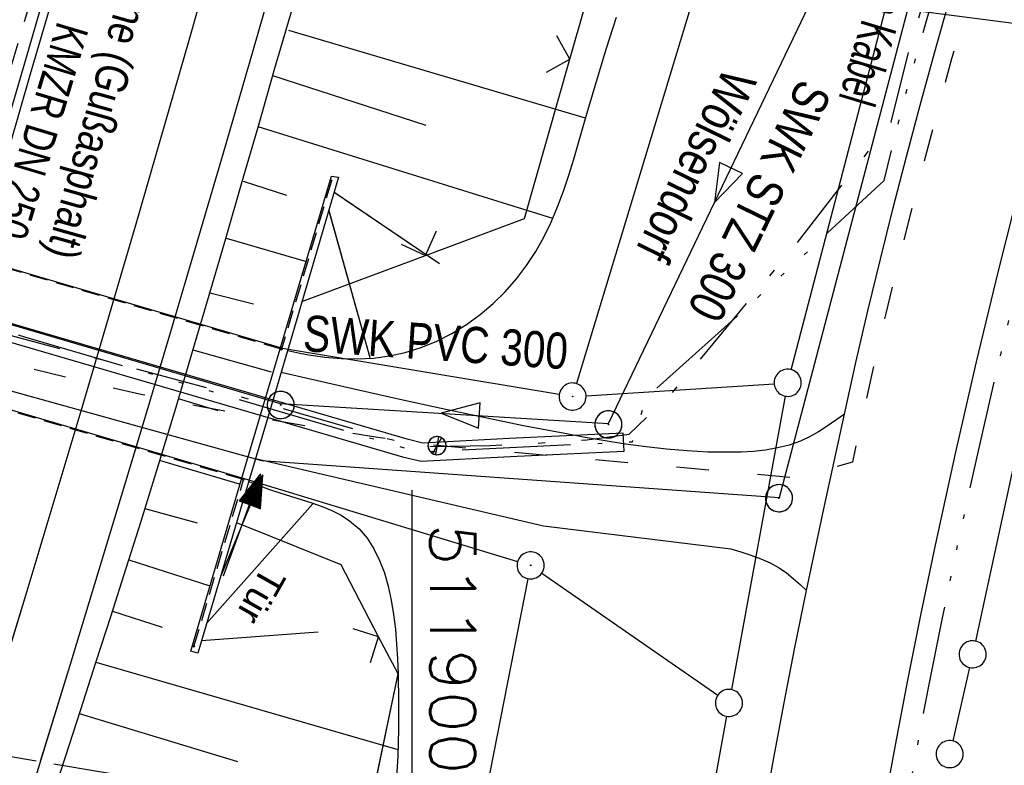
# Model space of a CAD drawing. Extents: x 510526 to 513920, y 467229 to 478797.
# Tile 258 of 467: x 511878 to 511933, y 473922 to 473963. Entities that reach past the tile are written whole.
import ezdxf
from ezdxf.enums import TextEntityAlignment as Align

# ---------------------------------------------------------------- set-up
doc = ezdxf.new("R2010")
doc.units = 0
doc.header["$LTSCALE"] = 10
doc.header["$MEASUREMENT"] = 0
for name, pattern in [('ACAD_ISO03W100', [30, 12, -18]), ('ACAD_ISO14W100', [25.5, 12, -3, 0.5, -3, 0.5, -3, 0.5, -3]), ('LT00', [0]), ('LT08', [0.42, 0.2, -0.1, 0.02, -0.1]), ('LT14', [0.6, 0.5, -0.1]), ('LT17', [0.15, 0.1, -0.05]), ('STRICHLINIE2', [0.375, 0.25, -0.125])]:
    doc.linetypes.add(name, pattern=pattern)
doc.layers.get('0').update_dxf_attribs({"linetype": 'LT00'})
doc.layers.add('-BLATT_91-RAND', color=7, linetype='LT14', plot=False)
for name, color, linetype in [('-Haltung', 182, 'STRICHLINIE2'), ('-Haltungsbeschriftung', 182, 'LT00'), ('ABWASSERLTG', 24, 'LT00'), ('ABWASSERLTG_FLIEßPF', 26, 'Continuous'), ('ABWASSERLTG_TEXT', 26, 'Continuous'), ('DFK_AB_L', 21, 'LT00'), ('DFK_AB_P', 7, 'LT00'), ('DFK_GZPKT', 250, 'LT00'), ('DFK_KATASTER', 250, 'LT00'), ('RINNE_TEXT', 11, 'Continuous'), ('STROM_UNTER', 80, 'LT08'), ('TELEKOM', 210, 'ACAD_ISO14W100'), ('TELEKOM_TEXT', 210, 'Continuous'), ('TOR_TEXT', 11, 'Continuous'), ('V91_AFBR_BAB', 250, 'LT00'), ('V91_BOESCH', 250, 'LT00'), ('V91_BOSCHUNG', 250, 'LT00'), ('V91_BR_KAPPE', 30, 'LT00'), ('V91_BR_WID', 30, 'LT17'), ('V91_KA_PRUF', 182, 'LT00'), ('V91_LD_MARK', 2, 'LT00'), ('V91_RASTER', 250, 'LT00'), ('V91_RINNE', 182, 'LT00'), ('V91_TOR', 10, 'LT00'), ('V91_W_SCHIEB', 130, 'LT00'), ('V91_ZAUN', 40, 'LT00'), ('V92_AFBR_BAB', 250, 'LT00'), ('V92_BOESCH', 250, 'LT00'), ('V92_BOSCHUNG', 250, 'LT00'), ('V92_BR_KAPPE', 30, 'LT00'), ('V92_BR_WID', 30, 'LT17'), ('V92_KA_PRUF', 182, 'LT00'), ('V92_LD_MARK', 250, 'LT00'), ('V92_RINNE', 182, 'LT00'), ('V92_TOR', 10, 'LT00'), ('V92_W_SCHIEB', 130, 'LT00'), ('V92_ZAUN', 40, 'LT00'), ('WASSERLTG', 130, 'ACAD_ISO03W100')]:
    doc.layers.add(name, color=color, linetype=linetype)
doc.styles.add('Arial', font='ARIAL.TTF')
doc.styles.add('Beschrift', font='ARIAL.TTF')
doc.styles.add('Haltungsbeschriftung', font='ARIAL.TTF', dxfattribs={"width": 0.75})
doc.styles.get("Standard").update_dxf_attribs({"font": 'romans.shx'})
doc.styles.add('Versorgungsltg', font='ARIAL.TTF', dxfattribs={"width": 0.8, "height": 2})

# ---------------------------------------------------------------- blocks, each defined once
blk = doc.blocks.new('SYMB7010')
at = {"color": 0, "linetype": 'ByBlock'}
for points in [[(-0.031408, 0.499213), (-0.093728, 0.49134), (-0.15457, 0.475719), (-0.212975, 0.452595), (-0.268021, 0.422333), (-0.31884, 0.385411), (-0.36463, 0.342411), (-0.40467, 0.29401), (-0.438329, 0.240973), (-0.465074, 0.184136), (-0.484486, 0.124395), (-0.496256, 0.062692), (-0.5002, 0)], [(0.5002, 0), (0.496256, 0.062692), (0.484485, 0.124395), (0.465074, 0.184136), (0.438329, 0.240973), (0.40467, 0.29401), (0.36463, 0.342411), (0.31884, 0.385411), (0.268021, 0.422333), (0.212975, 0.452595), (0.15457, 0.475719), (0.093728, 0.49134), (0.031408, 0.499213), (-0.031408, 0.499213)], [(-0.5002, 0), (-0.496256, -0.062692), (-0.484486, -0.124395), (-0.465075, -0.184136), (-0.438329, -0.240973), (-0.404671, -0.29401), (-0.36463, -0.342411), (-0.31884, -0.385411), (-0.268021, -0.422333), (-0.212975, -0.452595), (-0.154571, -0.475719), (-0.093728, -0.49134), (-0.031408, -0.499213), (0.031408, -0.499213)], [(0.031408, -0.499213), (0.093728, -0.491341), (0.15457, -0.475719), (0.212975, -0.452595), (0.268021, -0.422333), (0.31884, -0.385411), (0.36463, -0.342411), (0.404671, -0.294011), (0.438329, -0.240974), (0.465075, -0.184136), (0.484486, -0.124395), (0.496256, -0.062692), (0.500201, 0)]]:
    blk.add_lwpolyline(points, dxfattribs=at)
blk = doc.blocks.new('SYMB0003')
at = {"color": 0, "linetype": 'ByBlock'}
for p, q in [((-0.015712, 0), (0.010166, 0.012015)), ((0, -0.021257), (-0.015712, 0)), ((0.010166, 0.012015), (0, -0.021257))]:
    blk.add_line(p, q, dxfattribs=at)
for points in [[(-0.031395, 0.499013), (-0.093691, 0.491144), (-0.154509, 0.475528), (-0.21289, 0.452414), (-0.267913, 0.422164), (-0.318712, 0.385257), (-0.364484, 0.342274), (-0.404509, 0.293893), (-0.438154, 0.240877), (-0.464888, 0.184062), (-0.484292, 0.124345), (-0.496058, 0.062667), (-0.5, 0)], [(0.5, 0), (0.496057, 0.062667), (0.484292, 0.124345), (0.464888, 0.184062), (0.438153, 0.240877), (0.404509, 0.293893), (0.364484, 0.342274), (0.318712, 0.385257), (0.267913, 0.422164), (0.21289, 0.452414), (0.154509, 0.475528), (0.093691, 0.491144), (0.031395, 0.499013), (-0.031395, 0.499013)], [(-0.5, 0), (-0.496058, -0.062667), (-0.484292, -0.124345), (-0.464888, -0.184062), (-0.438154, -0.240877), (-0.404509, -0.293893), (-0.364485, -0.342274), (-0.318712, -0.385257), (-0.267914, -0.422164), (-0.21289, -0.452414), (-0.154509, -0.475529), (-0.093691, -0.491144), (-0.031395, -0.499014), (0.031395, -0.499014)], [(0.031395, -0.499014), (0.093691, -0.491144), (0.154509, -0.475529), (0.21289, -0.452414), (0.267914, -0.422164), (0.318712, -0.385257), (0.364485, -0.342274), (0.404509, -0.293893), (0.438154, -0.240877), (0.464889, -0.184062), (0.484292, -0.124345), (0.496058, -0.062667), (0.5, 0)]]:
    blk.add_lwpolyline(points, dxfattribs=at)
blk = doc.blocks.new('SYMB0011')
at = {"color": 0, "linetype": 'ByBlock'}
for p, q in [((0.5, 0), (-0.5, 0)), ((0, 0.5), (0, -0.5))]:
    blk.add_line(p, q, dxfattribs=at)
blk = doc.blocks.new('SYMB0070')
at = {"color": 0, "linetype": 'ByBlock'}
for p, q in [((0.5, 0), (0.2, 0.1)), ((0.2, 0.1), (0.2, 0)), ((-0.5, 0), (0.2, 0)), ((0.468, 0), (0.21, 0.086)), ((0.21, 0.086), (0.21, -0.086)), ((0.21, -0.086), (0.468, 0)), ((0.22, -0.072), (0.437, 0)), ((0.23, -0.058), (0.405, 0)), ((0.24, -0.045), (0.374, 0)), ((0.342, 0), (0.25, 0.031)), ((0.25, 0.031), (0.25, -0.031)), ((0.25, -0.031), (0.342, 0)), ((0.26, -0.017), (0.31, 0)), ((0.27, -0.003), (0.279, 0))]:
    blk.add_line(p, q, dxfattribs=at)
for points in [[(0.2, 0), (0.2, -0.1), (0.5, 0)], [(0.437, 0), (0.22, 0.072), (0.22, -0.072)], [(0.405, 0), (0.23, 0.058), (0.23, -0.058)], [(0.374, 0), (0.24, 0.045), (0.24, -0.045)], [(0.31, 0), (0.26, 0.017), (0.26, -0.017)], [(0.279, 0), (0.27, 0.003), (0.27, -0.003)]]:
    blk.add_lwpolyline(points, dxfattribs=at)
blk = doc.blocks.new('SYMB1119')
at = {"color": 0, "linetype": 'ByBlock'}
blk.add_line((-0.5, 0), (0.5, 0), dxfattribs=at)
for points in [[(-0.031395, 0.499013, 0), (-0.093691, 0.491144, 0), (-0.154509, 0.475528, 0), (-0.21289, 0.452414, 0), (-0.267913, 0.422164, 0), (-0.318712, 0.385257, 0), (-0.364484, 0.342274, 0), (-0.404509, 0.293893, 0), (-0.438154, 0.240877, 0), (-0.464888, 0.184062, 0), (-0.484292, 0.124345, 0), (-0.496058, 0.062667, 0), (-0.5, 0, 0)], [(-0.5, 0, 0), (-0.496058, -0.062667, 0), (-0.484292, -0.124345, 0), (-0.464888, -0.184062, 0), (-0.438154, -0.240877, 0), (-0.404509, -0.293893, 0), (-0.364485, -0.342274, 0), (-0.318712, -0.385257, 0), (-0.267914, -0.422164, 0), (-0.21289, -0.452414, 0), (-0.154509, -0.475529, 0), (-0.093691, -0.491144, 0), (-0.031395, -0.499014, 0), (0.031395, -0.499014, 0)], [(0.5, 0, 0), (0.496057, 0.062667, 0), (0.484292, 0.124345, 0), (0.464888, 0.184062, 0), (0.438153, 0.240877, 0), (0.404509, 0.293893, 0), (0.364484, 0.342274, 0), (0.318712, 0.385257, 0), (0.267913, 0.422164, 0), (0.21289, 0.452414, 0), (0.154509, 0.475528, 0), (0.093691, 0.491144, 0), (0.031395, 0.499013, 0), (-0.031395, 0.499013, 0)], [(0.031395, -0.499014, 0), (0.093691, -0.491144, 0), (0.154509, -0.475529, 0), (0.21289, -0.452414, 0), (0.267914, -0.422164, 0), (0.318712, -0.385257, 0), (0.364485, -0.342274, 0), (0.404509, -0.293893, 0), (0.438154, -0.240877, 0), (0.464889, -0.184062, 0), (0.484292, -0.124345, 0), (0.496058, -0.062667, 0), (0.5, 0, 0)]]:
    blk.add_polyline3d(points, dxfattribs=at)
blk = doc.blocks.new('SYMB0024')
at = {"color": 0, "linetype": 'ByBlock'}
for p, q in [((-0.5, 0.5), (0, 0)), ((0, 0), (0.5, 0.5))]:
    blk.add_line(p, q, dxfattribs=at)
blk = doc.blocks.new('ABWASSER-FLIEßPF')
at = {"layer": 'ABWASSERLTG_FLIEßPF'}
for p, q in [((0, 0), (-0.2109, 0.0703)), ((-0.2109, 0.0703), (-0.2109, -0.0703)), ((-0.2109, -0.0703), (0, 0))]:
    blk.add_line(p, q, dxfattribs=at)

msp = doc.modelspace()

# ---------------------------------------------------------------- linework, layer by layer
at = {"layer": '-BLATT_91-RAND'}
msp.add_lwpolyline([(511838.11, 474679.993), (511714.548, 473950.382), (511997.519, 473902.46), (512121.081, 474632.071), (511838.11, 474679.993)], dxfattribs=at)
at = {"layer": '-Haltung'}
for p in [(511881.418, 473972.955), (511881.418, 473972.954)]:
    msp.add_line(p, (511872.01, 473941.527), dxfattribs=at)
at = {"layer": 'ABWASSERLTG', "flags": 128}
for points in [[(511788.77, 473850.36), (511795.117, 473848.797), (511800.699, 473847.724), (511812.893, 473880.157), (511825.087, 473912.59), (511832.698, 473933.764), (511840.309, 473954.937), (511842.356, 473957.031), (511892.712, 473942.271), (511910.86, 473941.155), (511937.091, 473995.797), (511960.275, 474051.485), (511984.841, 474104.377), (512027.209, 474194.737), (512045.263, 474244.703), (512065.261, 474304.344), (512073.852, 474336.539), (512080.16, 474380.111), (512081.467, 474397.612), (512086.744, 474427.187), (512088.426, 474436.611), (512095.906, 474473.887), (512111.421, 474514.327), (512126.019, 474552.378), (512126.048, 474554.937), (512125.33, 474565.622), (512115.998, 474568.591), (512100.93, 474571.649), (512065.78, 474578.834), (512044.83, 474582.395), (512033.955, 474584.244), (512026.529, 474577.222)], [(511784.113, 473843.433), (511785.062, 473845.969), (511801.353, 473848.449), (511832.403, 473930.4), (511841.305, 473953.895), (511842.236, 473954.567), (511865.444, 473946.391), (511891.676, 473939.113), (511920.324, 473937.067), (511927.436, 473964.065), (512114.892, 473939.807)]]:
    msp.add_lwpolyline(points, dxfattribs=at)
at = {"layer": 'DFK_AB_L'}
for p, q in [((511957.423, 474102.852), (511909.098, 473943.368)), ((511856.48, 473955.98), (511892.84, 473945.33)), ((511854.4, 473948.81), (511890.71, 473938.12)), ((511892.84, 473945.33), (511908.14, 473942.774)), ((511890.71, 473938.12), (511905.843, 473933.528)), ((511897.645, 473887.836), (511906.416, 473932.574))]:
    msp.add_line(p, q, dxfattribs=at)
at = {"layer": 'DFK_KATASTER'}
for p, q in [((511920.97, 473944.135), (511931.15, 473983.005)), ((511909.629, 473942.698), (511920.032, 473943.362)), ((511920.645, 473942.672), (511917.666, 473926.438)), ((511933.791, 473941.217), (511931.169, 473929.123)), ((511907.176, 473932.883), (511916.914, 473926.127)), ((511930.842, 473927.659), (511929.908, 473923.601)), ((511917.397, 473924.962), (511910.363, 473885.888))]:
    msp.add_line(p, q, dxfattribs=at)
at = {"layer": 'STROM_UNTER', "ltscale": 2, "flags": 128}
msp.add_lwpolyline([(511775.341, 473838.626), (511775.26, 473838.311), (511777.558, 473837.196), (511785.537, 473834.571), (511787.178, 473834.21), (511792.446, 473834.375), (511794.219, 473834.867), (511794.909, 473835.425), (511797.338, 473840.183), (511798.882, 473844.661), (511799.079, 473845.186), (511799.473, 473845.481), (511800.13, 473845.514), (511800.622, 473845.711), (511800.86, 473846.082), (511801.093, 473846.572), (511803.313, 473852.716), (511806.703, 473861.777), (511811.829, 473876.497), (511818.34, 473892.98), (511823.645, 473907.024), (511826.214, 473914.829), (511829.319, 473923.544), (511831.163, 473928.843), (511835.181, 473939.04), (511837.758, 473946.249), (511838.9, 473949.721), (511839.239, 473950.907), (511839.811, 473951.851), (511840.858, 473952.738), (511845.27, 473953.456), (511847.505, 473954.117), (511855.328, 473952.045), (511891.94, 473942.259), (511898.571, 473940.343), (511900.519, 473939.885), (511904.317, 473939.941), (511906.364, 473940.038), (511909.677, 473940.255), (511912.019, 473940.568), (511914.32, 473942.764), (511921.092, 473950.892), (511926.499, 473957.824), (511927.532, 473961.969), (511936.15, 473990.312), (511946.432, 474018.47), (511957.917, 474044.144), (511969.439, 474069.455), (511980.675, 474093.822), (511992.058, 474118.586), (512006.329, 474148.776), (512004.958, 474149.385)], dxfattribs=at)
at = {"layer": 'TELEKOM', "ltscale": 0.05, "flags": 128}
for points in [[(512060.807, 474275.61), (512053.762, 474252.516), (512049.204, 474237.434), (512045.84, 474226.938), (512043.766, 474220.023), (512041.23, 474210.821), (512038.173, 474200.445), (512035.276, 474192.535), (512033.103, 474186.239), (512025.791, 474170.286), (512023.149, 474164.57), (512020.509, 474158.855), (512017.872, 474153.139), (512015.24, 474147.421), (512012.613, 474141.701), (512010.548, 474137.195), (512008.486, 474132.688), (512006.425, 474128.179), (512004.363, 474123.671), (512002.299, 474119.163), (512000.23, 474114.656), (511998.347, 474110.565), (511996.461, 474106.474), (511994.574, 474102.385), (511992.686, 474098.297), (511990.799, 474094.208), (511988.915, 474090.119), (511987.006, 474085.967), (511985.101, 474081.813), (511983.197, 474077.659), (511981.293, 474073.503), (511979.39, 474069.348), (511977.485, 474065.193), (511975.236, 474060.295), (511972.986, 474055.398), (511970.735, 474050.502), (511968.485, 474045.605), (511966.238, 474040.707), (511964.948, 474037.893), (511963.662, 474035.077), (511962.383, 474032.259), (511961.112, 474029.438), (511959.853, 474026.614), (511958.607, 474023.785), (511957.377, 474020.951), (511956.166, 474018.109), (511954.975, 474015.261), (511953.348, 474011.26), (511951.765, 474007.242), (511950.224, 474003.206), (511948.724, 473999.155), (511947.265, 473995.088), (511945.845, 473991.007), (511944.463, 473986.913), (511942.68, 473981.44), (511940.961, 473975.947), (511939.307, 473970.435), (511937.969, 473965.784), (511937.716, 473964.903), (511936.188, 473959.354), (511934.866, 473954.345), (511933.595, 473949.323), (511932.379, 473944.289), (511931.217, 473939.242), (511930.113, 473934.182), (511929.329, 473930.411), (511928.575, 473926.632), (511927.85, 473922.847), (511927.151, 473919.056), (511926.477, 473915.259), (511925.825, 473911.459), (511925.189, 473907.616), (511924.576, 473903.77), (511923.988, 473899.92), (511923.428, 473896.067), (511922.897, 473892.211), (511922.398, 473888.352), (511921.932, 473884.489), (511921.431, 473879.957), (511920.978, 473875.42), (511920.571, 473870.878), (511920.209, 473866.331), (511919.892, 473861.781), (511919.617, 473857.228), (511919.389, 473852.762), (511919.2, 473848.294), (511919.049, 473843.824), (511918.934, 473839.352), (511918.856, 473834.879), (511918.812, 473830.406), (511918.802, 473826.408), (511918.82, 473822.41), (511918.868, 473818.414), (511918.949, 473814.418), (511919.064, 473810.425), (511919.216, 473806.433), (511919.405, 473802.443), (511919.669, 473797.902), (511919.984, 473793.364), (511920.348, 473788.829), (511920.76, 473784.298), (511921.22, 473779.771), (511921.725, 473775.248), (511922.088, 473772.221), (511922.47, 473769.195), (511922.867, 473766.169), (511923.278, 473763.145), (511923.701, 473760.121), (511924.133, 473757.098), (511924.409, 473755.194), (511924.692, 473753.292), (511924.983, 473751.394), (511925.439, 473748.555), (511925.918, 473745.721), (511926.419, 473742.888), (511926.937, 473740.057), (511927.47, 473737.227), (511927.859, 473735.208)], [(511773.364, 473839.346), (511772.51, 473836.797), (511776.226, 473835.461), (511779.643, 473834.422), (511785.735, 473832.566), (511787.891, 473832.047), (511789.874, 473831.956), (511791.562, 473832.14), (511792.774, 473833.387), (511795.489, 473837.161), (511797.176, 473839.288), (511799.879, 473844.543), (511801.391, 473848.451), (511803.895, 473855.018), (511806.301, 473861.302), (511809.38, 473869.327), (511812.726, 473878.43), (511814.603, 473883.12), (511816.221, 473887.811), (511818.317, 473893.474), (511820.3, 473898.893), (511822.02, 473903.844), (511824.368, 473910.201), (511827.507, 473919.09), (511829.749, 473926.437), (511832.467, 473934.705), (511835.388, 473942.939), (511836.332, 473945.636), (511837.062, 473947.356), (511837.846, 473948.712), (511838.47, 473949.389), (511839.566, 473950.691), (511840.557, 473951.63), (511843.739, 473952.307), (511848.957, 473953.505), (511855.425, 473952.672), (511860.974, 473951.112), (511878.553, 473945.953), (511890.363, 473942.509), (511899.596, 473939.8), (511900.555, 473939.575), (511905.405, 473939.837), (511912.187, 473940.149), (511912.971, 473942.599), (511919.698, 473948.644), (511926.109, 473954.607), (511927.274, 473959.28), (511929.313, 473966.45), (511936.529, 473990.185), (511946.803, 474018.319), (511958.282, 474043.979), (511969.803, 474069.289), (511981.039, 474093.655), (511992.421, 474118.418), (512005.287, 474146.183), (512017.472, 474173.883), (512023.963, 474187.767), (512025.961, 474193.022), (512026.704, 474194.875), (512035.929, 474192.374), (512039.42, 474191.68), (512045.352, 474190.522), (512046.275, 474190.353)]]:
    msp.add_lwpolyline(points, dxfattribs=at)
at = {"layer": 'TELEKOM', "linetype": 'ByBlock', "ltscale": 0.05, "flags": 128}
msp.add_lwpolyline([(511860.836, 473950.631), (511878.412, 473945.473), (511890.223, 473942.029), (511899.469, 473939.317), (511900.511, 473939.072), (511905.43, 473939.337), (511911.726, 473939.627), (511911.68, 473940.626), (511905.38, 473940.336), (511900.6, 473940.079), (511899.724, 473940.284), (511890.504, 473942.989), (511878.693, 473946.433), (511861.112, 473951.592)], dxfattribs=at)
at = {"layer": 'V91_AFBR_BAB'}
for points in [[(511908.144, 474024.654), (511906.919, 474019.844), (511905.684, 474015.038), (511904.437, 474010.234), (511902.814, 474004.04), (511901.175, 473997.85), (511899.517, 473991.666), (511897.84, 473985.486), (511896.159, 473979.373), (511894.457, 473973.266), (511892.733, 473967.165), (511890.987, 473961.071), (511889.55, 473956.12), (511888.099, 473951.172), (511886.634, 473946.229), (511885.159, 473941.289), (511883.673, 473936.352), (511881.066, 473927.767), (511879.436, 473922.458)], [(511918.789, 473915.793), (511918.846, 473916.13), (511919.398, 473919.296), (511919.969, 473922.458), (511920.563, 473925.615), (511921.181, 473928.768), (511921.826, 473931.915), (511922.776, 473936.446), (511923.915, 473941.675), (511924.553, 473944.538), (511925.218, 473947.394), (511925.908, 473950.245), (511926.622, 473953.091), (511927.356, 473955.931), (511928.11, 473958.766), (511928.882, 473961.596), (511930.021, 473965.661), (511931.192, 473969.717), (511932.393, 473973.764), (511933.623, 473977.802)], [(511933.704, 473954.646), (511932.43, 473949.611), (511931.211, 473944.564), (511930.046, 473939.505), (511928.939, 473934.432), (511928.153, 473930.65), (511927.397, 473926.862), (511926.67, 473923.068), (511925.97, 473919.269), (511925.295, 473915.466), (511925.166, 473914.713)], [(511923.915, 473941.675), (511923.445, 473941.339), (511922.97, 473941.012), (511922.488, 473940.705), (511921.993, 473940.427), (511921.483, 473940.188), (511920.862, 473939.966), (511920.218, 473939.803), (511919.557, 473939.69), (511918.884, 473939.618), (511918.205, 473939.579), (511917.524, 473939.565), (511916.367, 473939.581), (511915.219, 473939.639), (511914.078, 473939.735), (511912.945, 473939.863), (511911.816, 473940.019), (511910.692, 473940.196), (511909.571, 473940.39), (511908.452, 473940.596), (511906.167, 473941.037), (511903.884, 473941.502), (511901.603, 473941.985), (511899.324, 473942.484), (511897.046, 473942.994), (511894.768, 473943.512), (511892.753, 473943.974)], [(511891.345, 473939.228), (511907.277, 473935.506), (511917.627, 473934.223), (511918.19, 473934.057), (511918.747, 473933.879), (511919.291, 473933.68), (511919.815, 473933.446), (511920.312, 473933.168), (511920.711, 473932.89), (511921.093, 473932.582), (511921.463, 473932.254), (511921.826, 473931.915)]]:
    msp.add_lwpolyline(points, dxfattribs=at)
at = {"layer": 'V91_BOESCH'}
for points in [[(511909.973, 474025.472), (511908.973, 474021.513), (511907.964, 474017.556), (511906.947, 474013.601), (511905.924, 474009.648), (511904.988, 474006.051), (511904.047, 474002.456), (511903.099, 473998.863), (511902.143, 473995.271), (511901.177, 473991.683), (511900.201, 473988.097), (511899.212, 473984.515), (511898.262, 473981.12), (511897.301, 473977.729), (511896.331, 473974.339), (511895.355, 473970.952), (511894.373, 473967.566), (511893.387, 473964.181), (511892.4, 473960.797)], [(511893.113, 473945.193), (511893.286, 473945.155), (511893.79, 473945.05), (511894.298, 473944.956), (511895.182, 473944.829), (511896.073, 473944.754), (511896.969, 473944.736), (511897.862, 473944.781), (511898.748, 473944.894), (511899.621, 473945.08), (511900.507, 473945.354), (511901.369, 473945.708), (511902.203, 473946.134), (511903.004, 473946.627), (511903.766, 473947.182), (511904.486, 473947.792), (511905.158, 473948.45), (511905.778, 473949.153), (511906.341, 473949.892), (511906.846, 473950.668), (511907.295, 473951.471), (511907.696, 473952.299), (511908.055, 473953.148), (511908.38, 473954.014), (511908.676, 473954.894), (511908.951, 473955.784), (511909.213, 473956.681), (511909.467, 473957.581), (511909.722, 473958.48), (511910.232, 473960.211), (511910.763, 473961.929), (511911.312, 473963.636)], [(511892.4, 473960.797), (511891.497, 473957.658), (511890.592, 473954.519), (511889.683, 473951.382), (511888.767, 473948.247), (511887.842, 473945.114), (511886.906, 473941.985), (511885.956, 473938.861), (511884.991, 473935.741), (511884.169, 473933.129), (511883.337, 473930.521), (511882.498, 473927.914), (511881.655, 473925.309), (511880.811, 473922.704), (511880.664, 473922.25)], [(511890.962, 473937.946), (511891.151, 473937.87), (511891.626, 473937.685), (511892.11, 473937.509), (511892.69, 473937.32), (511893.28, 473937.14), (511893.871, 473936.962), (511894.455, 473936.777), (511895.024, 473936.574), (511895.568, 473936.347), (511896.079, 473936.085), (511896.549, 473935.781), (511897.066, 473935.332), (511897.511, 473934.811), (511897.889, 473934.226), (511898.207, 473933.583), (511898.469, 473932.89), (511898.682, 473932.156), (511898.851, 473931.388), (511898.981, 473930.594), (511899.078, 473929.781), (511899.148, 473928.957), (511899.196, 473928.13), (511899.227, 473927.307), (511899.257, 473925.748), (511899.249, 473924.23), (511899.205, 473922.748), (511899.127, 473921.298)]]:
    msp.add_lwpolyline(points, dxfattribs=at)
at = {"layer": 'V91_BOSCHUNG'}
for p, q in [((511893.165, 473962.914), (511909.584, 473958.064)), ((511892.289, 473960.402), (511900.761, 473957.655)), ((511891.47, 473957.597), (511907.773, 473952.513)), ((511890.652, 473954.559), (511893.048, 473953.799)), ((511895.698, 473953.96), (511901.521, 473950.001)), ((511895.397, 473952.939), (511897.664, 473944.801)), ((511889.718, 473951.403), (511894.158, 473950.118)), ((511888.809, 473948.388), (511891.237, 473947.781)), ((511887.88, 473945.23), (511892.212, 473944.018)), ((511889.284, 473941.866), (511887.072, 473942.516)), ((511890.464, 473937.806), (511886.032, 473939.108)), ((511885.212, 473936.452), (511888.121, 473935.657)), ((511888.625, 473930.089), (511894.508, 473936.721)), ((511884.324, 473933.619), (511888.819, 473932.17)), ((511883.422, 473930.785), (511886.176, 473929.894)), ((511888.347, 473929.152), (511894.802, 473929.637)), ((511882.511, 473927.955), (511899.215, 473923.128)), ((511881.592, 473925.114), (511890.337, 473922.453))]:
    msp.add_line(p, q, dxfattribs=at)
at = {"layer": 'V91_BR_KAPPE'}
msp.add_lwpolyline([(511888.141, 473928.461), (511887.769, 473928.558), (511890.566, 473938.075), (511891.646, 473941.747), (511893.064, 473946.462), (511895.544, 473954.847), (511895.939, 473954.777), (511893.492, 473946.479), (511892.057, 473941.612), (511890.952, 473937.914), (511888.141, 473928.461)], dxfattribs=at)
at = {"layer": 'V91_BR_WID'}
for p, q in [((511892.783, 473945.265), (511856.508, 473955.972)), ((511895.541, 473954.592), (511892.783, 473945.265)), ((511890.681, 473938.059), (511854.373, 473948.754)), ((511887.936, 473928.829), (511890.681, 473938.059))]:
    msp.add_line(p, q, dxfattribs=at)
at = {"layer": 'V91_LD_MARK', "color": 0}
msp.add_lwpolyline([(511925.431, 474114.851), (511923.415, 474105.417), (511921.362, 474095.991), (511919.271, 474086.573), (511917.142, 474077.164), (511914.973, 474067.764), (511912.764, 474058.374), (511909.864, 474046.31), (511906.896, 474034.263), (511903.861, 474022.233), (511900.757, 474010.221), (511897.586, 473998.226), (511894.345, 473986.25), (511891.036, 473974.293), (511887.658, 473962.356), (511884.719, 473952.182), (511881.73, 473942.023), (511878.688, 473931.88), (511875.989, 473923.041)], dxfattribs=at)
at = {"layer": 'V91_RASTER'}
msp.add_line((511900, 473918.975), (511900, 473937.475), dxfattribs=at)
at = {"layer": 'V91_RINNE'}
for points in [[(511895.968, 474025.01), (511894.971, 474021.142), (511893.967, 474017.274), (511892.96, 474013.408), (511891.886, 474009.297), (511890.807, 474005.187), (511889.722, 474001.078), (511888.629, 473996.972), (511887.526, 473992.868), (511886.411, 473988.768), (511885.083, 473983.952), (511883.738, 473979.14), (511882.377, 473974.332), (511881.003, 473969.529), (511879.616, 473964.729), (511878.185, 473959.816), (511876.744, 473954.907), (511875.294, 473950), (511873.836, 473945.095), (511872.371, 473940.193), (511871.042, 473935.769), (511869.707, 473931.347), (511868.362, 473926.928), (511867.606, 473924.461)], [(511868.118, 473924.374), (511870.205, 473931.174), (511872.874, 473940.022), (511874.092, 473944.113), (511875.302, 473948.206), (511876.506, 473952.301), (511877.705, 473956.397), (511878.902, 473960.494), (511880.096, 473964.592)]]:
    msp.add_lwpolyline(points, dxfattribs=at)
at = {"layer": 'V91_ZAUN'}
msp.add_line((511893.912, 473947.904), (511900.742, 473950.459), dxfattribs=at)
for points in [[(511908.735, 473961.31), (511912.813, 473975.554), (511912.863, 473975.731)], [(511900.742, 473950.459), (511906.215, 473952.507), (511908.735, 473961.31)], [(511898.151, 473929.36), (511896.075, 473933.332), (511891.05, 473935.369), (511890.285, 473935.672)], [(511897.578, 473919.385), (511899.224, 473927.309), (511898.151, 473929.36)]]:
    msp.add_lwpolyline(points, dxfattribs=at)
at = {"layer": 'V92_AFBR_BAB'}
for points in [[(511898.463, 473987.781), (511897.84, 473985.486), (511896.159, 473979.373), (511894.457, 473973.266), (511892.733, 473967.165), (511890.987, 473961.071), (511889.55, 473956.12), (511888.099, 473951.172), (511886.634, 473946.229), (511885.159, 473941.289), (511883.673, 473936.352), (511881.066, 473927.767), (511878.433, 473919.191)], [(511919.398, 473919.296), (511919.969, 473922.458), (511920.563, 473925.615), (511921.181, 473928.768), (511921.826, 473931.915), (511922.776, 473936.446), (511923.915, 473941.675), (511924.553, 473944.538), (511925.218, 473947.394), (511925.908, 473950.245), (511926.622, 473953.091), (511927.356, 473955.931), (511928.11, 473958.766), (511928.882, 473961.596), (511930.021, 473965.661), (511931.086, 473969.352)], [(511933.704, 473954.645), (511932.43, 473949.612), (511931.211, 473944.564), (511930.046, 473939.505), (511928.939, 473934.432), (511928.153, 473930.65), (511927.397, 473926.862), (511926.67, 473923.068), (511925.97, 473919.269)], [(511923.915, 473941.675), (511923.445, 473941.339), (511922.97, 473941.012), (511922.488, 473940.705), (511921.993, 473940.427), (511921.483, 473940.188), (511920.862, 473939.966), (511920.218, 473939.803), (511919.557, 473939.69), (511918.884, 473939.618), (511918.205, 473939.579), (511917.524, 473939.565), (511916.367, 473939.581), (511915.219, 473939.639), (511914.078, 473939.735), (511912.945, 473939.863), (511911.816, 473940.019), (511910.692, 473940.196), (511909.571, 473940.39), (511908.452, 473940.596), (511906.167, 473941.038), (511903.884, 473941.502), (511901.603, 473941.985), (511899.324, 473942.484), (511897.046, 473942.994), (511894.768, 473943.512), (511892.753, 473943.974)], [(511891.345, 473939.228), (511907.277, 473935.506), (511917.627, 473934.223), (511918.19, 473934.057), (511918.747, 473933.879), (511919.291, 473933.68), (511919.815, 473933.446), (511920.312, 473933.168), (511920.711, 473932.89), (511921.093, 473932.582), (511921.463, 473932.254), (511921.826, 473931.915)]]:
    msp.add_lwpolyline(points, dxfattribs=at)
at = {"layer": 'V92_BOESCH'}
for points in [[(511899.891, 473986.975), (511899.212, 473984.515), (511898.262, 473981.12), (511897.301, 473977.729), (511896.331, 473974.339), (511895.355, 473970.952), (511894.373, 473967.566), (511893.387, 473964.181), (511892.4, 473960.797)], [(511893.113, 473945.193), (511893.286, 473945.155), (511893.79, 473945.05), (511894.298, 473944.956), (511895.182, 473944.83), (511896.073, 473944.754), (511896.969, 473944.736), (511897.862, 473944.781), (511898.748, 473944.894), (511899.621, 473945.08), (511900.507, 473945.354), (511901.369, 473945.708), (511902.203, 473946.134), (511903.004, 473946.627), (511903.766, 473947.182), (511904.486, 473947.792), (511905.158, 473948.45), (511905.778, 473949.153), (511906.341, 473949.892), (511906.846, 473950.668), (511907.295, 473951.471), (511907.696, 473952.299), (511908.055, 473953.148), (511908.38, 473954.014), (511908.676, 473954.894), (511908.951, 473955.784), (511909.213, 473956.681), (511909.467, 473957.581), (511909.722, 473958.479), (511910.232, 473960.211), (511910.763, 473961.929), (511911.312, 473963.636)], [(511892.4, 473960.797), (511891.497, 473957.658), (511890.592, 473954.519), (511889.683, 473951.382), (511888.767, 473948.247), (511887.842, 473945.114), (511886.906, 473941.985), (511885.956, 473938.861), (511884.991, 473935.741), (511884.169, 473933.129), (511883.337, 473930.521), (511882.498, 473927.914), (511881.655, 473925.309), (511880.811, 473922.704), (511879.968, 473920.099)], [(511890.962, 473937.946), (511891.151, 473937.87), (511891.626, 473937.685), (511892.11, 473937.509), (511892.69, 473937.32), (511893.28, 473937.14), (511893.871, 473936.962), (511894.455, 473936.777), (511895.024, 473936.574), (511895.568, 473936.347), (511896.079, 473936.085), (511896.549, 473935.781), (511897.066, 473935.332), (511897.511, 473934.811), (511897.889, 473934.226), (511898.207, 473933.583), (511898.469, 473932.89), (511898.682, 473932.156), (511898.851, 473931.388), (511898.981, 473930.594), (511899.078, 473929.781), (511899.148, 473928.957), (511899.196, 473928.13), (511899.227, 473927.307), (511899.257, 473925.748), (511899.249, 473924.23), (511899.205, 473922.748), (511899.127, 473921.298)]]:
    msp.add_lwpolyline(points, dxfattribs=at)
at = {"layer": 'V92_BOSCHUNG'}
for p, q in [((511893.165, 473962.914), (511909.584, 473958.064)), ((511892.289, 473960.402), (511900.761, 473957.655)), ((511891.47, 473957.597), (511907.773, 473952.514)), ((511890.652, 473954.559), (511893.048, 473953.799)), ((511895.677, 473953.974), (511901.521, 473950.001)), ((511895.385, 473952.981), (511897.664, 473944.801)), ((511889.718, 473951.403), (511894.158, 473950.118)), ((511888.809, 473948.388), (511891.237, 473947.781)), ((511887.88, 473945.23), (511892.212, 473944.018)), ((511889.284, 473941.866), (511887.072, 473942.516)), ((511890.464, 473937.806), (511886.032, 473939.108)), ((511885.212, 473936.452), (511888.121, 473935.657)), ((511888.625, 473930.089), (511894.508, 473936.721)), ((511884.324, 473933.619), (511888.819, 473932.17)), ((511883.421, 473930.785), (511886.176, 473929.894)), ((511888.347, 473929.152), (511894.802, 473929.637)), ((511882.511, 473927.955), (511899.215, 473923.128)), ((511881.592, 473925.114), (511890.337, 473922.453))]:
    msp.add_line(p, q, dxfattribs=at)
at = {"layer": 'V92_BR_KAPPE'}
msp.add_lwpolyline([(511888.141, 473928.461), (511887.769, 473928.558), (511890.566, 473938.075), (511891.646, 473941.747), (511893.064, 473946.462), (511895.544, 473954.847), (511895.939, 473954.777), (511893.492, 473946.479), (511892.057, 473941.612), (511890.952, 473937.914), (511888.141, 473928.461)], dxfattribs=at)
at = {"layer": 'V92_BR_WID'}
for p, q in [((511892.783, 473945.265), (511856.508, 473955.972)), ((511895.541, 473954.592), (511892.783, 473945.265)), ((511890.681, 473938.059), (511854.373, 473948.754)), ((511887.936, 473928.829), (511890.681, 473938.059))]:
    msp.add_line(p, q, dxfattribs=at)
at = {"layer": 'V92_LD_MARK'}
msp.add_lwpolyline([(511895.251, 473989.596), (511894.345, 473986.25), (511891.036, 473974.293), (511887.658, 473962.356), (511884.719, 473952.182), (511881.73, 473942.023), (511878.688, 473931.88), (511875.595, 473921.752), (511872.449, 473911.64), (511868.422, 473898.959), (511864.311, 473886.305), (511860.116, 473873.678), (511855.837, 473861.078), (511851.475, 473848.507)], dxfattribs=at)
at = {"layer": 'V92_RINNE'}
for points in [[(511887.781, 473993.816), (511887.526, 473992.868), (511886.411, 473988.768), (511885.083, 473983.952), (511883.738, 473979.14), (511882.377, 473974.332), (511881.003, 473969.529), (511879.616, 473964.729), (511878.185, 473959.816), (511876.744, 473954.907), (511875.294, 473950), (511873.836, 473945.095), (511872.371, 473940.193), (511871.042, 473935.769), (511869.707, 473931.347), (511868.362, 473926.928), (511867.008, 473922.512), (511865.641, 473918.1)], [(511843.835, 473850.582), (511845.411, 473855.067), (511846.973, 473859.557), (511848.52, 473864.051), (511850.054, 473868.551), (511851.604, 473873.141), (511853.142, 473877.734), (511854.668, 473882.332), (511856.184, 473886.933), (511857.69, 473891.537), (511859.473, 473897.025), (511861.243, 473902.518), (511862.998, 473908.015), (511864.739, 473913.517), (511867.493, 473922.339), (511870.205, 473931.174), (511872.874, 473940.022), (511874.092, 473944.113), (511875.302, 473948.206), (511876.506, 473952.301), (511877.705, 473956.397), (511878.902, 473960.494), (511880.096, 473964.592)]]:
    msp.add_lwpolyline(points, dxfattribs=at)
at = {"layer": 'V92_ZAUN'}
msp.add_line((511893.912, 473947.904), (511900.742, 473950.459), dxfattribs=at)
for points in [[(511908.735, 473961.31), (511912.813, 473975.554), (511912.863, 473975.731)], [(511900.742, 473950.459), (511906.215, 473952.507), (511908.735, 473961.31)], [(511898.151, 473929.36), (511896.075, 473933.332), (511891.05, 473935.369), (511890.285, 473935.672)], [(511896.645, 473914.889), (511899.224, 473927.309), (511898.151, 473929.36)]]:
    msp.add_lwpolyline(points, dxfattribs=at)
at = {"layer": 'WASSERLTG', "ltscale": 0.015, "flags": 128}
msp.add_lwpolyline([(512046.136, 474191.289), (512036.107, 474191.972), (512028.666, 474193.664), (512019.33, 474173.141), (512007.109, 474145.359), (511994.237, 474117.58), (511982.855, 474092.819), (511971.62, 474068.454), (511970.171, 474065.298), (511968.728, 474062.138), (511967.291, 474058.976), (511965.857, 474055.811), (511964.423, 474052.645), (511962.988, 474049.479), (511961.548, 474046.314), (511960.102, 474043.151), (511958.929, 474040.598), (511957.754, 474038.048), (511956.58, 474035.498), (511955.411, 474032.947), (511954.249, 474030.395), (511953.097, 474027.839), (511951.959, 474025.28), (511950.837, 474022.714), (511949.734, 474020.142), (511948.655, 474017.562), (511947.408, 474014.496), (511946.195, 474011.416), (511945.012, 474008.323), (511943.857, 474005.219), (511942.728, 474002.103), (511941.623, 473998.978), (511940.539, 473995.844), (511939.475, 473992.702), (511938.428, 473989.555), (511937.119, 473985.546), (511935.835, 473981.531), (511934.579, 473977.507), (511933.351, 473973.476), (511932.151, 473969.436), (511930.983, 473965.388), (511929.846, 473961.33), (511929.076, 473958.506), (511928.323, 473955.677), (511927.591, 473952.844), (511926.879, 473950.006), (511926.191, 473947.163), (511925.528, 473944.316), (511924.892, 473941.46), (511924.358, 473939.01), (511921.125, 473938.151), (511901.382, 473939.933, -0.067087), (511850.478, 473953.665), (511842.983, 473954.719), (511841.858, 473954.629), (511841.004, 473953.944), (511824.79, 473908.342), (511810.034, 473869.849), (511794.124, 473830.656), (511786.731, 473833.195), (511762.346, 473841.337)], format="xyb", dxfattribs=at)

# ---------------------------------------------------------------- block references
at = {"layer": 'ABWASSERLTG_FLIEßPF', "yscale": 10, "zscale": 10}
for p, xscale, rotation in [((511916.734, 473953.392), 10.00000000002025, 244.3571559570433), ((511901.612, 473941.724), 9.99999999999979, 176.4816448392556)]:
    msp.add_blockref('ABWASSER-FLIEßPF', p, dxfattribs=dict(at, xscale=xscale, rotation=rotation))
at = {"layer": 'DFK_AB_P', "xscale": 1.499999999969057, "yscale": 1.5, "zscale": 1.5, "rotation": 251.2881100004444}
for p in [(511908.88, 473942.65), (511906.56, 473933.31)]:
    msp.add_blockref('SYMB0003', p, dxfattribs=at)
at = {"layer": 'DFK_GZPKT', "xscale": 1.499999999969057, "yscale": 1.5, "zscale": 1.5, "rotation": 251.2881100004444}
for p in [(511920.78, 473943.41), (511931.01, 473928.39), (511917.53, 473925.7), (511929.74, 473922.87)]:
    msp.add_blockref('SYMB7010', p, dxfattribs=at)
at = {"layer": 'V91_BR_WID', "xscale": 0.09999999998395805, "yscale": 0.09999999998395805, "zscale": 0.1, "rotation": 260.3880065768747}
for p in [(511895.541, 473954.592), (511892.783, 473945.265), (511890.681, 473938.059), (511887.936, 473928.828)]:
    msp.add_blockref('SYMB0011', p, dxfattribs=at)
at = {"layer": 'V91_KA_PRUF', "xscale": 1.499999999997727, "yscale": 1.499999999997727, "zscale": 1.5, "rotation": 260.3880065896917}
for p in [(511892.735, 473942.18), (511910.863, 473941.107), (511920.301, 473937.026)]:
    msp.add_blockref('SYMB0003', p, dxfattribs=at)
at = {"layer": 'V91_TOR', "xscale": 6.000000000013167, "yscale": 5.999999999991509, "zscale": 6, "rotation": 70.07714886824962}
msp.add_blockref('SYMB0070', (511890.599, 473935.553), dxfattribs=at)
at = {"layer": 'V91_W_SCHIEB', "rotation": 260.3880065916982}
msp.add_blockref('SYMB1119', (511901.382, 473939.933), dxfattribs=at)
at = {"layer": 'V91_ZAUN', "yscale": 2.099999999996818, "zscale": 2.1}
for p, xscale, rotation in [((511908.735, 473961.31), 2.099999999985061, 74.0242565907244), ((511900.742, 473950.459), 2.099999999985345, 20.51330659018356), ((511898.151, 473929.36), 2.099999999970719, 117.6069265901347)]:
    msp.add_blockref('SYMB0024', p, dxfattribs=dict(at, xscale=xscale, rotation=rotation))
at = {"layer": 'V92_BR_WID', "xscale": 0.09999999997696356, "yscale": 0.09999999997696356, "zscale": 0.1, "rotation": 240.5376025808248}
for p in [(511895.541, 473954.592), (511892.783, 473945.265), (511890.681, 473938.059), (511887.936, 473928.829)]:
    msp.add_blockref('SYMB0011', p, dxfattribs=at)
at = {"layer": 'V92_KA_PRUF', "xscale": 1.500000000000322, "yscale": 1.500000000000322, "zscale": 1.5, "rotation": 240.5376025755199}
for p in [(511892.735, 473942.18), (511910.863, 473941.107), (511920.301, 473937.026)]:
    msp.add_blockref('SYMB0003', p, dxfattribs=at)
at = {"layer": 'V92_TOR', "xscale": 5.99999999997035, "yscale": 6.000000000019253, "zscale": 6, "rotation": 67.56252904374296}
msp.add_blockref('SYMB0070', (511890.599, 473935.553), dxfattribs=at)
at = {"layer": 'V92_W_SCHIEB', "rotation": 240.5376025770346}
msp.add_blockref('SYMB1119', (511901.382, 473939.933), dxfattribs=at)
at = {"layer": 'V92_ZAUN', "yscale": 2.100000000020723, "zscale": 2.1}
for p, xscale, rotation in [((511908.735, 473961.31), 2.09999999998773, 74.02423257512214), ((511900.742, 473950.459), 2.099999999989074, 20.51172257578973), ((511898.151, 473929.36), 2.099999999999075, 117.6050725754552)]:
    msp.add_blockref('SYMB0024', p, dxfattribs=dict(at, xscale=xscale, rotation=rotation))

# ---------------------------------------------------------------- texts
at = {"layer": '-Haltungsbeschriftung', "style": 'Haltungsbeschriftung', "width": 0.75}
msp.add_text('KMZR DN 250', height=1.8, rotation=253.3341, dxfattribs=at).set_placement((511880.396, 473963.462))
at = {"layer": 'ABWASSERLTG_TEXT', "style": 'Versorgungsltg', "width": 0.8}
for s, rotation, p in [('Wölsendorf', 244, (511914.823, 473955.869)), ('SWK STZ 300', 244, (511918.327, 473953.895)), ('SWK PVC 300', 356, (511901.239, 473944.659))]:
    msp.add_text(s, height=2, rotation=rotation, dxfattribs=at).set_placement(p, align=Align.CENTER)
at = {"layer": 'RINNE_TEXT', "style": 'Arial', "width": 0.8}
msp.add_text('Spitzrinne (Gußasphalt)', height=1.8, rotation=254.3318, dxfattribs=at).set_placement((511885.481, 473971.009))
at = {"layer": 'TELEKOM_TEXT', "style": 'Versorgungsltg', "width": 0.65}
msp.add_text('Telekom Kabel', height=2, rotation=253.3582, dxfattribs=at).set_placement((511925.316, 473964.942), align=Align.CENTER)
at = {"layer": 'TOR_TEXT', "style": 'Beschrift'}
msp.add_text('Tür', height=1.5, rotation=240.5376, dxfattribs=at).set_placement((511891.762, 473933.357))
at = {"layer": 'V91_RASTER', "width": 1.08}
msp.add_text(' 511900', height=2.5, rotation=270.001, dxfattribs=at).set_placement((511901, 473937.475))

doc.saveas('drawing.dxf')
